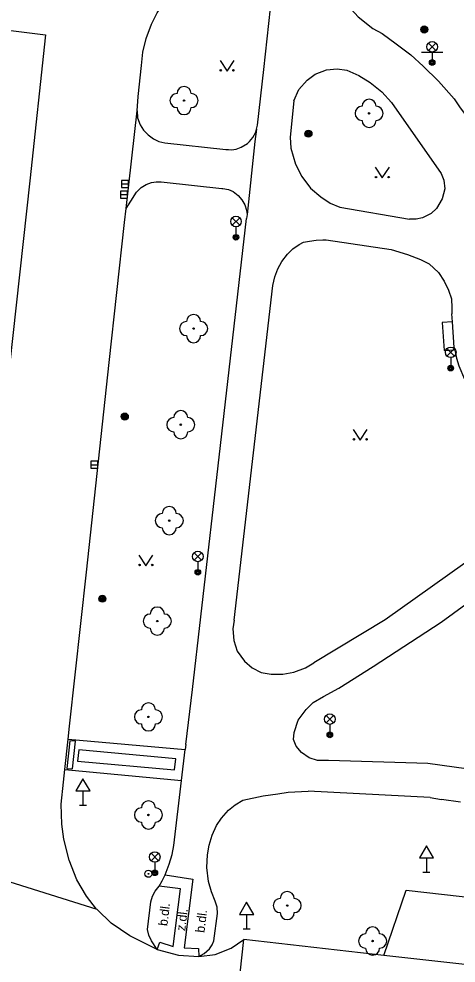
# Model space of a CAD drawing. Extents: x -595546 to -593986, y -1160845 to -1159202.
# Drawn here: x -594479.9 to -594448.9, y -1159997.7 to -1159930.5 of the extents above; entities that cross this region are included whole.
import ezdxf

# ---------------------------------------------------------------- set-up
doc = ezdxf.new("R2010")
doc.units = 0
for name, color, linetype in [('Level 22', 7, 'Continuous'), ('Level 25', 7, 'Continuous'), ('Level 27', 7, 'Continuous'), ('Level 33', 7, 'Continuous'), ('Level 34', 7, 'Continuous'), ('Level 36', 7, 'Continuous'), ('Specificka linie pasportu komunikaci', 7, 'Continuous'), ('TM - chodniky - VP', 7, 'Continuous'), ('TM - komunikace - VP', 7, 'Continuous'), ('TM - letecke snimky - pomocna linie', 7, 'Continuous'), ('TM - popis povrchu', 7, 'Continuous'), ('TM - rozhrani ploch obecne - VP', 7, 'Continuous')]:
    doc.layers.add(name, color=color, linetype=linetype)

msp = doc.modelspace()

# ---------------------------------------------------------------- linework, layer by layer
at = {"layer": 'Level 22'}
for centre in [(-594468.21, -1159936.35), (-594455.06, -1159937.26), (-594467.53, -1159952.56), (-594468.44, -1159959.39), (-594469.26, -1159966.21), (-594470.11, -1159973.35), (-594470.74, -1159980.16), (-594470.74, -1159987.13), (-594460.88, -1159993.57), (-594454.81, -1159996.09)]:
    msp.add_circle(centre, 0.05, dxfattribs=at)
for centre, start, end in [((-594468.21, -1159935.85), 0, 180), ((-594468.71, -1159936.35), 90, 270), ((-594467.71, -1159936.35), 270, 90), ((-594455.06, -1159936.76), 0, 180), ((-594468.21, -1159936.85), 180, 0), ((-594455.56, -1159937.26), 90, 270), ((-594454.56, -1159937.26), 270, 90), ((-594455.06, -1159937.76), 180, 0), ((-594467.53, -1159952.06), 0, 180), ((-594468.03, -1159952.56), 90, 270), ((-594467.03, -1159952.56), 270, 90), ((-594467.53, -1159953.06), 180, 0), ((-594468.44, -1159958.89), 0, 180), ((-594468.94, -1159959.39), 90, 270), ((-594467.94, -1159959.39), 270, 90), ((-594468.44, -1159959.89), 180, 0), ((-594469.76, -1159966.21), 90, 270), ((-594469.26, -1159965.71), 0, 180), ((-594468.76, -1159966.21), 270, 90), ((-594469.26, -1159966.71), 180, 0), ((-594470.11, -1159972.85), 0, 180), ((-594470.61, -1159973.35), 90, 270), ((-594469.61, -1159973.35), 270, 90), ((-594470.11, -1159973.85), 180, 0), ((-594470.74, -1159979.66), 0, 180), ((-594471.24, -1159980.16), 90, 270), ((-594470.24, -1159980.16), 270, 90), ((-594470.74, -1159980.66), 180, 0), ((-594470.74, -1159986.63), 0, 180), ((-594471.24, -1159987.13), 90, 270), ((-594470.24, -1159987.13), 270, 90), ((-594470.74, -1159987.63), 180, 0), ((-594460.88, -1159993.07), 0, 180), ((-594461.38, -1159993.57), 90, 270), ((-594460.38, -1159993.57), 270, 90), ((-594460.88, -1159994.07), 180, 0), ((-594454.81, -1159995.59), 0, 180), ((-594455.31, -1159996.09), 90, 270), ((-594454.31, -1159996.09), 270, 90), ((-594454.81, -1159996.59), 180, 0)]:
    msp.add_arc(centre, 0.5, start, end, dxfattribs=at)
at = {"layer": 'Level 25'}
for centre, radius in [((-594451.14, -1159931.3), 0.25), ((-594451.14, -1159931.3), 0.2), ((-594451.14, -1159931.3), 0.15), ((-594451.14, -1159931.3), 0.1), ((-594451.14, -1159931.3), 0.05), ((-594459.37, -1159938.71), 0.25), ((-594459.37, -1159938.71), 0.2), ((-594459.37, -1159938.71), 0.15), ((-594459.37, -1159938.71), 0.1), ((-594459.37, -1159938.71), 0.05), ((-594472.42, -1159958.81), 0.25), ((-594472.42, -1159958.81), 0.2), ((-594472.42, -1159958.81), 0.15), ((-594472.42, -1159958.81), 0.1), ((-594472.42, -1159958.81), 0.05), ((-594474.01, -1159971.76), 0.25), ((-594474.01, -1159971.76), 0.2), ((-594474.01, -1159971.76), 0.15), ((-594474.01, -1159971.76), 0.1), ((-594474.01, -1159971.76), 0.05), ((-594470.74, -1159991.31), 0.25), ((-594470.74, -1159991.31), 0.0303)]:
    msp.add_circle(centre, radius, dxfattribs=at)
at = {"layer": 'Level 27'}
for p, q in [((-594472.65, -1159942.28), (-594472.15, -1159942.28)), ((-594472.72, -1159943.03), (-594472.22, -1159943.03)), ((-594474.84, -1159962.24), (-594474.34, -1159962.24))]:
    msp.add_line(p, q, dxfattribs=at)
for points in [[(-594472.65, -1159942.53), (-594472.15, -1159942.53), (-594472.15, -1159942.03), (-594472.65, -1159942.03)], [(-594472.72, -1159943.28), (-594472.22, -1159943.28), (-594472.22, -1159942.78), (-594472.72, -1159942.78)], [(-594474.84, -1159962.49), (-594474.34, -1159962.49), (-594474.34, -1159961.99), (-594474.84, -1159961.99)]]:
    msp.add_lwpolyline(points, close=True, dxfattribs=at)
at = {"layer": 'Level 33'}
for p, q in [((-594451.33, -1159932.9), (-594449.83, -1159932.9)), ((-594450.845, -1159932.79), (-594450.315, -1159932.26)), ((-594450.845, -1159932.26), (-594450.315, -1159932.79)), ((-594450.58, -1159932.9), (-594450.58, -1159933.65)), ((-594464.785, -1159945.21), (-594464.255, -1159944.68)), ((-594464.785, -1159944.68), (-594464.255, -1159945.21)), ((-594464.52, -1159945.32), (-594464.52, -1159946.07)), ((-594449.525, -1159954.51), (-594448.995, -1159953.98)), ((-594449.525, -1159953.98), (-594448.995, -1159954.51)), ((-594449.26, -1159954.62), (-594449.26, -1159955.37)), ((-594467.495, -1159969.02), (-594466.965, -1159968.49)), ((-594467.495, -1159968.49), (-594466.965, -1159969.02)), ((-594467.23, -1159969.13), (-594467.23, -1159969.88)), ((-594458.115, -1159980.58), (-594457.585, -1159980.05)), ((-594458.115, -1159980.05), (-594457.585, -1159980.58)), ((-594457.85, -1159980.69), (-594457.85, -1159981.44)), ((-594470.555, -1159990.38), (-594470.025, -1159989.85)), ((-594470.555, -1159989.85), (-594470.025, -1159990.38)), ((-594470.29, -1159990.49), (-594470.29, -1159991.24))]:
    msp.add_line(p, q, dxfattribs=at)
for centre, radius in [((-594450.58, -1159932.525), 0.375), ((-594450.58, -1159933.65), 0.2), ((-594450.58, -1159933.65), 0.145), ((-594450.58, -1159933.65), 0.0876), ((-594464.52, -1159944.945), 0.375), ((-594464.52, -1159946.07), 0.2), ((-594464.52, -1159946.07), 0.145), ((-594464.52, -1159946.07), 0.0876), ((-594449.26, -1159954.245), 0.375), ((-594449.26, -1159955.37), 0.2), ((-594449.26, -1159955.37), 0.145), ((-594449.26, -1159955.37), 0.0876), ((-594467.23, -1159968.755), 0.375), ((-594467.23, -1159969.88), 0.2), ((-594467.23, -1159969.88), 0.145), ((-594467.23, -1159969.88), 0.0876), ((-594457.85, -1159980.315), 0.375), ((-594457.85, -1159981.44), 0.2), ((-594457.85, -1159981.44), 0.145), ((-594457.85, -1159981.44), 0.0876), ((-594470.29, -1159990.115), 0.375), ((-594470.29, -1159991.24), 0.2), ((-594470.29, -1159991.24), 0.145), ((-594470.29, -1159991.24), 0.0876)]:
    msp.add_circle(centre, radius, dxfattribs=at)
at = {"layer": 'Level 34'}
for p, q in [((-594475.39, -1159985.422), (-594475.39, -1159986.44)), ((-594475.64, -1159986.44), (-594475.14, -1159986.44)), ((-594450.99, -1159990.182), (-594450.99, -1159991.2)), ((-594451.24, -1159991.2), (-594450.74, -1159991.2)), ((-594463.76, -1159994.202), (-594463.76, -1159995.22)), ((-594464.01, -1159995.22), (-594463.51, -1159995.22))]:
    msp.add_line(p, q, dxfattribs=at)
for points in [[(-594475.89, -1159985.422), (-594474.89, -1159985.422), (-594475.39, -1159984.556)], [(-594451.49, -1159990.182), (-594450.49, -1159990.182), (-594450.99, -1159989.316)], [(-594464.26, -1159994.202), (-594463.26, -1159994.202), (-594463.76, -1159993.336)]]:
    msp.add_lwpolyline(points, close=True, dxfattribs=at)
at = {"layer": 'Level 36'}
for points in [[(-594465.65, -1159933.5), (-594465.15, -1159934.25), (-594464.65, -1159933.5)], [(-594454.62, -1159941.09), (-594454.12, -1159941.84), (-594453.62, -1159941.09)], [(-594456.19, -1159959.73), (-594455.69, -1159960.48), (-594455.19, -1159959.73)], [(-594471.42, -1159968.66), (-594470.92, -1159969.41), (-594470.42, -1159968.66)]]:
    msp.add_lwpolyline(points, dxfattribs=at)
for centre in [(-594465.6, -1159934.2), (-594464.701, -1159934.2), (-594454.57, -1159941.79), (-594453.671, -1159941.79), (-594456.14, -1159960.43), (-594455.241, -1159960.43), (-594471.37, -1159969.36), (-594470.471, -1159969.36)]:
    msp.add_circle(centre, 0.05, dxfattribs=at)
at = {"layer": 'Specificka linie pasportu komunikaci'}
for points in [[(-594463.07, -1159938.39), (-594463.17, -1159939.26), (-594463.73, -1159944.46)], [(-594475.92, -1159981.88), (-594476.32, -1159981.86), (-594476.54, -1159983.83), (-594476.14, -1159983.86)], [(-594476.14, -1159983.86), (-594475.92, -1159981.88)], [(-594468.89, -1159983.92), (-594468.79, -1159983.14), (-594475.69, -1159982.51), (-594475.78, -1159983.3), (-594468.89, -1159983.92)], [(-594450.73, -1159985.9), (-594459.38, -1159985.44)], [(-594474.38, -1159993.86), (-594489.7, -1159989.03)], [(-594464.71, -1160002.95), (-594463.95, -1159995.99)]]:
    msp.add_lwpolyline(points, dxfattribs=at)
at = {"layer": 'TM - chodniky - VP'}
for points in [[(-594457.41, -1159928.11), (-594456.84, -1159929.21), (-594456.34, -1159929.85), (-594455.83, -1159930.41), (-594454.79, -1159931.22), (-594454.13, -1159931.59), (-594453.13, -1159932.32), (-594452.09, -1159933.09), (-594451.22, -1159933.9), (-594450.12, -1159934.98), (-594449.02, -1159936.23), (-594448.64, -1159936.79), (-594447.75, -1159937.99), (-594446.68, -1159939.72), (-594446.07, -1159940.7), (-594444.47, -1159942.66), (-594443.78, -1159943.43), (-594443.34, -1159943.81), (-594442.86, -1159944.05), (-594442.2, -1159944.26)], [(-594462.55, -1159934.14), (-594462.06, -1159929.78)], [(-594463, -1159938.09), (-594462.55, -1159934.14)], [(-594460.4, -1159936.38), (-594460.06, -1159935.57), (-594459.45, -1159934.89), (-594458.9, -1159934.48), (-594458.09, -1159934.17), (-594457.33, -1159934.09), (-594456.65, -1159934.2), (-594455.8, -1159934.58), (-594454.99, -1159935.06), (-594454.16, -1159935.73), (-594453.46, -1159936.48)], [(-594460.4, -1159936.38), (-594460.68, -1159938.96)], [(-594453.46, -1159936.48), (-594449.94, -1159941.53)], [(-594471.55, -1159937.07), (-594471.52, -1159937.59), (-594471.33, -1159938.08), (-594471.09, -1159938.46), (-594470.77, -1159938.78), (-594470.39, -1159939.06), (-594469.99, -1159939.25), (-594469.58, -1159939.35)], [(-594463.07, -1159938.39), (-594463, -1159938.09)], [(-594465.04, -1159939.84), (-594464.84, -1159939.86), (-594464.51, -1159939.8), (-594464.14, -1159939.66), (-594463.7, -1159939.4), (-594463.57, -1159939.27), (-594463.32, -1159938.98), (-594463.12, -1159938.59), (-594463.07, -1159938.39)], [(-594469.58, -1159939.35), (-594465.24, -1159939.83)], [(-594460.68, -1159938.96), (-594460.61, -1159939.73), (-594460.28, -1159940.88), (-594459.84, -1159941.75), (-594459.23, -1159942.58), (-594458.48, -1159943.19), (-594457.82, -1159943.64), (-594457.13, -1159943.92)], [(-594465.24, -1159939.83), (-594465.04, -1159939.84)], [(-594449.94, -1159941.53), (-594449.74, -1159942.02), (-594449.68, -1159942.63), (-594449.86, -1159943.33), (-594450.28, -1159944.02), (-594450.66, -1159944.37), (-594451.26, -1159944.69), (-594451.72, -1159944.77), (-594452.18, -1159944.79)], [(-594472.32, -1159944.02), (-594471.99, -1159943.49), (-594471.58, -1159942.87), (-594471.26, -1159942.54), (-594470.89, -1159942.31), (-594470.52, -1159942.17), (-594470.18, -1159942.12), (-594469.83, -1159942.13), (-594469.63, -1159942.14)], [(-594469.63, -1159942.14), (-594465.52, -1159942.6)], [(-594465.52, -1159942.6), (-594465.45, -1159942.61)], [(-594465.45, -1159942.61), (-594465.05, -1159942.68), (-594464.72, -1159942.82), (-594464.36, -1159943.09), (-594464.1, -1159943.4), (-594463.88, -1159943.76), (-594463.77, -1159944.14), (-594463.73, -1159944.46)], [(-594457.13, -1159943.92), (-594452.18, -1159944.79)], [(-594467.01, -1159973.04), (-594465.62, -1159960.86), (-594463.76, -1159944.73)], [(-594463.73, -1159944.46), (-594463.76, -1159944.73)], [(-594461.89, -1159949.49), (-594461.75, -1159948.88), (-594461.55, -1159948.31), (-594461.25, -1159947.78), (-594460.85, -1159947.28), (-594460.47, -1159946.9), (-594460.04, -1159946.58), (-594459.71, -1159946.42), (-594459.29, -1159946.34), (-594458.81, -1159946.27), (-594458.35, -1159946.26), (-594458.12, -1159946.26)], [(-594458.12, -1159946.26), (-594453.49, -1159946.93)], [(-594453.49, -1159946.93), (-594452.33, -1159947.3), (-594451.4, -1159947.64), (-594450.79, -1159947.95), (-594450.13, -1159948.57), (-594449.73, -1159949.18), (-594449.42, -1159949.82), (-594449.21, -1159950.45), (-594449.17, -1159951.09), (-594449.18, -1159951.52)], [(-594464.65, -1159973.28), (-594461.89, -1159949.49)], [(-594449.14, -1159952.08), (-594449.18, -1159951.52)], [(-594449.01, -1159953.9), (-594449.14, -1159952.08)], [(-594449.01, -1159953.9), (-594448.98, -1159954.07)], [(-594448.98, -1159954.07), (-594448.84, -1159954.67), (-594448.68, -1159955.21), (-594448.28, -1159956.15)], [(-594441.21, -1159963.79), (-594447.19, -1159968.47), (-594453.92, -1159973.26), (-594458.98, -1159976.32)], [(-594459.32, -1159983.07), (-594459.87, -1159982.7), (-594460.24, -1159982.24), (-594460.43, -1159981.76), (-594460.39, -1159981.26), (-594460.09, -1159980.4), (-594459.53, -1159979.63), (-594459.03, -1159979.13), (-594458.3, -1159978.7), (-594457.22, -1159978.11), (-594454.76, -1159976.57), (-594449.95, -1159973.42), (-594446.7, -1159971.05), (-594443.19, -1159968.4)], [(-594467.62, -1159978.22), (-594467.01, -1159973.04)], [(-594464.65, -1159973.28), (-594464.74, -1159973.91), (-594464.68, -1159974.72), (-594464.43, -1159975.49), (-594463.92, -1159976.2), (-594463.36, -1159976.68), (-594462.72, -1159977.01), (-594462.01, -1159977.12), (-594461.2, -1159977.11), (-594460.41, -1159976.97), (-594459.59, -1159976.68), (-594458.98, -1159976.32)], [(-594468.08, -1159982.13), (-594467.62, -1159978.22)], [(-594476.44, -1159981.75), (-594468.12, -1159982.48)], [(-594457.95, -1159983.26), (-594458.72, -1159983.26), (-594459.32, -1159983.07)], [(-594476.69, -1159983.9), (-594468.38, -1159984.68)], [(-594450.89, -1159983.46), (-594457.95, -1159983.26)], [(-594422.79, -1159987.4), (-594434.91, -1159985.69), (-594450.89, -1159983.46)], [(-594468.93, -1159989.31), (-594468.38, -1159984.68)], [(-594467.16, -1159997.18), (-594466.77, -1159996.98), (-594466.4, -1159996.65), (-594466.2, -1159996.35), (-594466.09, -1159996.07), (-594465.83, -1159994.14), (-594465.86, -1159993.69), (-594466, -1159993.26), (-594466.25, -1159992.59), (-594466.47, -1159991.85), (-594466.58, -1159990.87), (-594466.54, -1159989.97), (-594466.43, -1159989.27), (-594466.21, -1159988.57), (-594465.9, -1159987.89), (-594465.56, -1159987.36), (-594465.06, -1159986.8), (-594464.58, -1159986.4), (-594464.04, -1159986.07), (-594462.59, -1159985.78), (-594461.54, -1159985.62)], [(-594461.54, -1159985.62), (-594460.82, -1159985.51), (-594459.38, -1159985.44)], [(-594450.73, -1159985.9), (-594449.91, -1159986.02)], [(-594448.56, -1159986.21), (-594449.91, -1159986.02)], [(-594469.56, -1159991.39), (-594469.26, -1159990.62), (-594469.05, -1159989.94), (-594468.93, -1159989.31)], [(-594469.98, -1159992.18), (-594469.77, -1159991.8), (-594469.56, -1159991.39)], [(-594470.12, -1159996.7), (-594470.53, -1159996.08), (-594470.71, -1159995.68), (-594470.81, -1159995.26), (-594470.56, -1159993.31), (-594470.44, -1159992.9), (-594470.26, -1159992.54), (-594469.98, -1159992.18)]]:
    msp.add_lwpolyline(points, dxfattribs=at)
at = {"layer": 'TM - komunikace - VP'}
for points in [[(-594471.24, -1159933.87), (-594471.13, -1159932.92), (-594470.89, -1159931.95), (-594470.52, -1159930.93), (-594470.11, -1159930.11), (-594469.55, -1159929.25), (-594468.85, -1159928.42), (-594468.18, -1159927.67), (-594467.35, -1159926.95)], [(-594471.55, -1159937.07), (-594471.47, -1159936.07), (-594471.24, -1159933.87)], [(-594472.32, -1159944.02), (-594471.55, -1159937.07)], [(-594476.44, -1159981.75), (-594476.34, -1159980.82), (-594475.15, -1159969.88), (-594473.53, -1159954.96), (-594472.44, -1159945.01), (-594472.32, -1159944.02)], [(-594476.69, -1159983.9), (-594476.44, -1159981.75)], [(-594476.93, -1159986.36), (-594476.77, -1159984.8), (-594476.69, -1159983.9)], [(-594474.38, -1159993.86), (-594474.43, -1159993.82), (-594475.15, -1159992.89), (-594475.82, -1159991.73), (-594476.38, -1159990.35), (-594476.76, -1159988.86), (-594476.9, -1159987.79), (-594476.93, -1159986.36)], [(-594454.02, -1159997.11), (-594452.43, -1159992.48), (-594425.01, -1159995.59), (-594410.44, -1159997.22), (-594395.81, -1159998.83), (-594397.47, -1160003.43)], [(-594470.12, -1159996.7), (-594472.05, -1159995.71), (-594473.38, -1159994.82), (-594474.38, -1159993.86)], [(-594467.16, -1159997.18), (-594466, -1159997.05), (-594464.87, -1159996.59), (-594463.95, -1159995.99)], [(-594454.02, -1159997.11), (-594463.95, -1159995.99)], [(-594470.12, -1159996.7), (-594468.61, -1159997.09), (-594467.16, -1159997.18)]]:
    msp.add_lwpolyline(points, dxfattribs=at)
at = {"layer": 'TM - letecke snimky - pomocna linie'}
msp.add_lwpolyline([(-594468.08, -1159982.13), (-594468.12, -1159982.48)], dxfattribs=at)
at = {"layer": 'TM - rozhrani ploch obecne - VP'}
for points in [[(-594481.08, -1159931.29), (-594478.05, -1159931.68), (-594479.17, -1159942.06), (-594480.62, -1159955.2), (-594481.83, -1159966.46), (-594483.43, -1159981.17)], [(-594449.14, -1159952.08), (-594449.87, -1159952.13), (-594449.73, -1159954.12), (-594448.98, -1159954.07)], [(-594468.38, -1159984.68), (-594468.12, -1159982.48)], [(-594469.56, -1159991.39), (-594467.59, -1159991.7), (-594468.19, -1159996.57), (-594467.18, -1159996.61), (-594467.16, -1159997.18)], [(-594470.12, -1159996.7), (-594469.93, -1159996.17), (-594468.99, -1159996.47), (-594468.47, -1159992.39), (-594469.98, -1159992.18)], [(-594397.47, -1160003.43), (-594410.9, -1160001.87), (-594427.37, -1160000.09), (-594454.02, -1159997.11)]]:
    msp.add_lwpolyline(points, dxfattribs=at)

# ---------------------------------------------------------------- texts
at = {"layer": 'TM - popis povrchu'}
for s, rotation, p in [('b.dl.', 83.06, (-594469.4, -1159995.05)), ('z.dl.', 83.19, (-594468.13, -1159995.4)), ('b.dl.', 83.06, (-594466.76, -1159995.53))]:
    msp.add_text(s, height=0.65, rotation=rotation, dxfattribs=at).set_placement(p)

doc.saveas('drawing.dxf')
